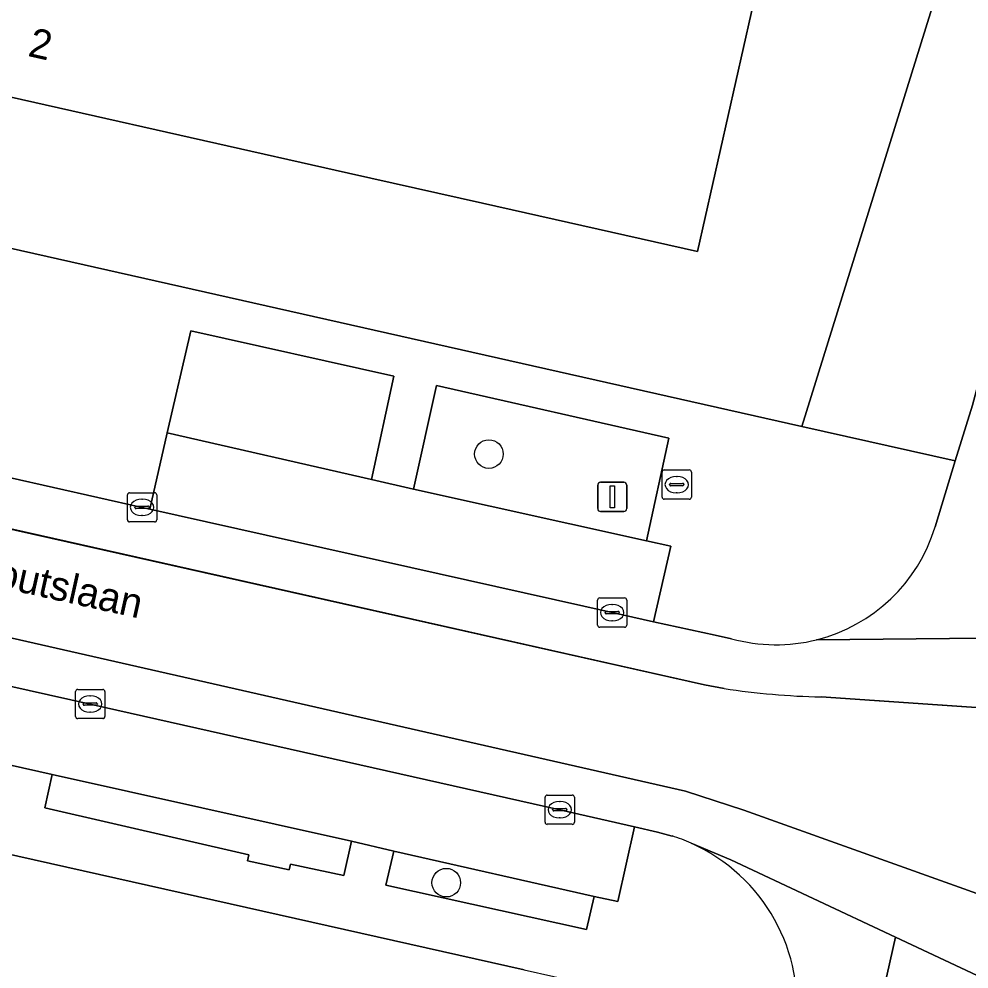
# Model space of a CAD drawing. Extents: x 161771 to 163125, y 382475 to 383179.
# Drawn here: x 163008.57 to 163041.02, y 382711.52 to 382743.99 of the extents above; entities that cross this region are included whole.
import ezdxf

# ---------------------------------------------------------------- set-up
doc = ezdxf.new("R2010")
doc.units = 0
for name, color, linetype in [('IMGEO_Boom', 7, 'Continuous'), ('IMGEO_Brandkraan', 7, 'Continuous'), ('IMGEO_Erf', 7, 'Continuous'), ('IMGEO_Fietspad_gesloten', 7, 'Continuous'), ('IMGEO_Fietspad_open', 7, 'Continuous'), ('IMGEO_Groenvoorziening', 7, 'Continuous'), ('IMGEO_Kolk', 7, 'Continuous'), ('IMGEO_Lichtmast', 7, 'Continuous'), ('IMGEO_Openbare_ruimte_label', 7, 'Continuous'), ('IMGEO_Pand', 7, 'Continuous'), ('IMGEO_Pand_nummerreeks', 7, 'Continuous'), ('IMGEO_Parkeervlak_open', 7, 'Continuous'), ('IMGEO_Rijbaan_lokaal_gesloten', 7, 'Continuous'), ('IMGEO_Rijbaan_lokaal_open', 7, 'Continuous'), ('IMGEO_Terreindeel_gesloten', 7, 'Continuous'), ('IMGEO_Voetpad_open', 7, 'Continuous')]:
    doc.layers.add(name, color=color, linetype=linetype)

msp = doc.modelspace()

# ---------------------------------------------------------------- linework, layer by layer
at = {"layer": 'IMGEO_Boom'}
for centre in [(163024.619, 382729.117), (163023.164, 382714.467)]:
    msp.add_circle(centre, 0.489, dxfattribs=at)
at = {"layer": 'IMGEO_Brandkraan'}
for p, q in [((163030.535, 382727.646), (163030.535, 382728.498)), ((163030.61, 382728.572), (163031.462, 382728.572)), ((163031.023, 382728.352), (163031.048, 382728.352)), ((163031.536, 382728.498), (163031.536, 382727.646)), ((163030.794, 382728.066), (163030.794, 382728.078)), ((163031.232, 382728.029), (163030.834, 382728.029)), ((163030.837, 382728.115), (163031.235, 382728.115)), ((163031.278, 382728.078), (163031.278, 382728.066)), ((163031.046, 382727.792), (163031.021, 382727.792)), ((163031.462, 382727.572), (163030.61, 382727.572))]:
    msp.add_line(p, q, dxfattribs=at)
for points in [[(163030.535, 382727.646), (163030.535, 382728.498)], [(163030.61, 382728.572), (163031.462, 382728.572)], [(163031.536, 382728.498), (163031.536, 382727.646)], [(163031.462, 382727.572), (163030.61, 382727.572)]]:
    msp.add_lwpolyline(points, dxfattribs=at)
for centre, radius, start, end in [((163030.612, 382728.496), 0.0765, 91.552, 178.448), ((163030.612, 382728.496), 0.0765, 91.552, 178.448), ((163031.46, 382728.496), 0.0765, 1.552, 88.448), ((163031.46, 382728.496), 0.0765, 1.552, 88.448), ((163030.834, 382728.075), 0.0403, 85.8775, 175.7526), ((163030.831, 382728.065), 0.0366, 178.938, 274.7102), ((163031.235, 382728.072), 0.043, 264.8664, 352.4533), ((163031.239, 382728.077), 0.0386, 1.7309, 96.639), ((163030.612, 382727.648), 0.0765, 181.552, 268.448), ((163030.612, 382727.648), 0.0765, 181.552, 268.448), ((163031.46, 382727.648), 0.0765, 271.552, 358.448), ((163031.46, 382727.648), 0.0765, 271.552, 358.448)]:
    msp.add_arc(centre, radius, start, end, dxfattribs=at)
for centre, major_axis, ratio, start_param, end_param in [((163031.022, 382728.072), (-0.387, 0.002), 0.722429, 4.712389, 7.853982), ((163031.047, 382728.072), (-0.39, 0.002), 0.717154, 1.570796, 4.712389)]:
    msp.add_ellipse(centre, major_axis=major_axis, ratio=ratio, start_param=start_param, end_param=end_param, dxfattribs=at)
at = {"layer": 'IMGEO_Erf'}
msp.add_lwpolyline([(162816.205, 382779.202), (162831.331, 382775.821), (162881.279, 382764.576), (162887.146, 382763.259), (162887.188, 382763.394), (162916.128, 382756.843), (162925.37, 382754.749), (162925.396, 382754.842), (163035.315, 382730.063), (163041.508, 382750), (163047.593, 382769.587), (163046.273, 382770.005), (163047.795, 382775.519), (163049.268, 382775.086), (163057.237, 382800.608), (163061.412, 382814.026), (163064.346, 382823.445)], dxfattribs=at)
msp.add_lwpolyline([(162986.926, 382750), (162987.191, 382751.201), (162988.947, 382758.935), (162990.978, 382758.475), (162991.037, 382758.733), (163000, 382756.736), (163020.569, 382752.152), (163021.363, 382755.711), (163020.809, 382755.835), (163026.309, 382780.48), (163033.994, 382778.766), (163038.874, 382777.677), (163032.759, 382750), (163032.634, 382749.434), (163034.493, 382749.015), (163034.462, 382748.875), (163034.623, 382748.839), (163031.741, 382736.041), (163024.396, 382737.687), (163019.822, 382738.712), (163000, 382743.184), (162986.112, 382746.318)], close=True, dxfattribs=at)
at = {"layer": 'IMGEO_Fietspad_gesloten'}
for points in [[(163050.712, 382770.486), (163049.089, 382762.473), (163048.376, 382759.274), (163046.258, 382750), (163044.719, 382744.172), (163041.136, 382730.785), (163040.553, 382728.882), (163039.861, 382726.625)], [(163035.815, 382722.769), (163041.488, 382722.82), (163043.157, 382728.516)]]:
    msp.add_lwpolyline(points, dxfattribs=at)
msp.add_arc((163034.425, 382728.279), 5.682, 284.1635, 343.0817, dxfattribs=at)
at = {"layer": 'IMGEO_Fietspad_open'}
msp.add_lwpolyline([(163036.555, 382704.123), (163036.855, 382705.269), (163038.515, 382712.603), (163032.889, 382715.249), (163031.533, 382715.814)], dxfattribs=at)
msp.add_arc((163029.046, 382710.241), 6.103, 352.2224, 65.9552, dxfattribs=at)
at = {"layer": 'IMGEO_Groenvoorziening'}
for points in [[(163020.611, 382728.245), (163021.373, 382731.776), (163014.44, 382733.326), (163013.625, 382729.841)], [(163030.001, 382726.149), (163030.762, 382729.654), (163022.834, 382731.458), (163022.046, 382727.918)], [(163009.699, 382718.163), (163009.449, 382717.021), (163016.419, 382715.415), (163016.372, 382715.218), (163017.796, 382714.904), (163017.843, 382715.1), (163019.669, 382714.709), (163019.922, 382715.88)], [(163021.374, 382715.538), (163021.101, 382714.387), (163027.955, 382712.863), (163028.219, 382713.999)]]:
    msp.add_lwpolyline(points, close=True, dxfattribs=at)
at = {"layer": 'IMGEO_Kolk'}
for p, q in [((163012.27, 382726.869), (163012.27, 382727.721)), ((163012.345, 382727.795), (163013.197, 382727.795)), ((163013.271, 382727.721), (163013.271, 382726.869)), ((163012.572, 382727.338), (163012.97, 382727.338)), ((163012.758, 382727.575), (163012.783, 382727.575)), ((163012.529, 382727.289), (163012.529, 382727.301)), ((163012.967, 382727.252), (163012.569, 382727.252)), ((163012.781, 382727.015), (163012.756, 382727.015)), ((163013.013, 382727.301), (163013.013, 382727.289)), ((163013.197, 382726.795), (163012.345, 382726.795)), ((163028.329, 382723.271), (163028.329, 382724.123)), ((163028.404, 382724.197), (163029.256, 382724.197)), ((163029.33, 382724.123), (163029.33, 382723.271)), ((163028.817, 382723.977), (163028.842, 382723.977)), ((163028.588, 382723.691), (163028.588, 382723.703)), ((163029.026, 382723.654), (163028.628, 382723.654)), ((163028.631, 382723.74), (163029.029, 382723.74)), ((163029.072, 382723.703), (163029.072, 382723.691)), ((163029.256, 382723.197), (163028.404, 382723.197)), ((163028.84, 382723.417), (163028.815, 382723.417)), ((163010.5, 382720.147), (163010.5, 382720.999)), ((163010.575, 382721.073), (163011.427, 382721.073)), ((163010.988, 382720.853), (163011.013, 382720.853)), ((163011.501, 382720.999), (163011.501, 382720.147)), ((163010.759, 382720.567), (163010.759, 382720.579)), ((163011.197, 382720.53), (163010.799, 382720.53)), ((163010.802, 382720.616), (163011.2, 382720.616)), ((163011.243, 382720.579), (163011.243, 382720.567)), ((163011.011, 382720.293), (163010.986, 382720.293)), ((163011.427, 382720.073), (163010.575, 382720.073)), ((163026.539, 382716.535), (163026.539, 382717.387)), ((163026.614, 382717.461), (163027.466, 382717.461)), ((163027.54, 382717.387), (163027.54, 382716.535)), ((163026.798, 382716.955), (163026.798, 382716.967)), ((163026.841, 382717.004), (163027.239, 382717.004)), ((163027.027, 382717.241), (163027.052, 382717.241)), ((163027.282, 382716.967), (163027.282, 382716.955)), ((163027.236, 382716.918), (163026.838, 382716.918)), ((163027.05, 382716.681), (163027.025, 382716.681)), ((163027.466, 382716.461), (163026.614, 382716.461))]:
    msp.add_line(p, q, dxfattribs=at)
for points in [[(163012.27, 382726.869), (163012.27, 382727.721)], [(163012.345, 382727.795), (163013.197, 382727.795)], [(163013.271, 382727.721), (163013.271, 382726.869)], [(163013.197, 382726.795), (163012.345, 382726.795)], [(163028.329, 382723.271), (163028.329, 382724.123)], [(163028.404, 382724.197), (163029.256, 382724.197)], [(163029.33, 382724.123), (163029.33, 382723.271)], [(163029.256, 382723.197), (163028.404, 382723.197)], [(163010.5, 382720.147), (163010.5, 382720.999)], [(163010.575, 382721.073), (163011.427, 382721.073)], [(163011.501, 382720.999), (163011.501, 382720.147)], [(163011.427, 382720.073), (163010.575, 382720.073)], [(163026.539, 382716.535), (163026.539, 382717.387)], [(163026.614, 382717.461), (163027.466, 382717.461)], [(163027.54, 382717.387), (163027.54, 382716.535)], [(163027.466, 382716.461), (163026.614, 382716.461)]]:
    msp.add_lwpolyline(points, dxfattribs=at)
for centre, radius, start, end in [((163012.347, 382727.719), 0.0765, 91.552, 178.448), ((163012.347, 382727.719), 0.0765, 91.552, 178.448), ((163013.195, 382727.719), 0.0765, 1.552, 88.448), ((163013.195, 382727.719), 0.0765, 1.552, 88.448), ((163012.569, 382727.298), 0.0403, 85.8775, 175.7526), ((163012.974, 382727.3), 0.0386, 1.7309, 96.639), ((163012.566, 382727.288), 0.0366, 178.938, 274.7102), ((163012.97, 382727.295), 0.043, 264.8664, 352.4533), ((163012.347, 382726.871), 0.0765, 181.552, 268.448), ((163012.347, 382726.871), 0.0765, 181.552, 268.448), ((163013.195, 382726.871), 0.0765, 271.552, 358.448), ((163013.195, 382726.871), 0.0765, 271.552, 358.448), ((163028.406, 382724.121), 0.0765, 91.552, 178.448), ((163028.406, 382724.121), 0.0765, 91.552, 178.448), ((163029.254, 382724.121), 0.0765, 1.552, 88.448), ((163029.254, 382724.121), 0.0765, 1.552, 88.448), ((163028.628, 382723.7), 0.0403, 85.8775, 175.7526), ((163028.625, 382723.69), 0.0366, 178.938, 274.7102), ((163029.029, 382723.697), 0.043, 264.8664, 352.4533), ((163029.033, 382723.702), 0.0386, 1.7309, 96.639), ((163028.406, 382723.273), 0.0765, 181.552, 268.448), ((163028.406, 382723.273), 0.0765, 181.552, 268.448), ((163029.254, 382723.273), 0.0765, 271.552, 358.448), ((163029.254, 382723.273), 0.0765, 271.552, 358.448), ((163010.577, 382720.997), 0.0765, 91.552, 178.448), ((163010.577, 382720.997), 0.0765, 91.552, 178.448), ((163011.425, 382720.997), 0.0765, 1.552, 88.448), ((163011.425, 382720.997), 0.0765, 1.552, 88.448), ((163010.799, 382720.576), 0.0403, 85.8775, 175.7526), ((163010.796, 382720.566), 0.0366, 178.938, 274.7102), ((163011.2, 382720.573), 0.043, 264.8664, 352.4533), ((163011.204, 382720.578), 0.0386, 1.7309, 96.639), ((163010.577, 382720.149), 0.0765, 181.552, 268.448), ((163010.577, 382720.149), 0.0765, 181.552, 268.448), ((163011.425, 382720.149), 0.0765, 271.552, 358.448), ((163011.425, 382720.149), 0.0765, 271.552, 358.448), ((163026.616, 382717.385), 0.0765, 91.552, 178.448), ((163026.616, 382717.385), 0.0765, 91.552, 178.448), ((163027.464, 382717.385), 0.0765, 1.552, 88.448), ((163027.464, 382717.385), 0.0765, 1.552, 88.448), ((163026.838, 382716.964), 0.0403, 85.8775, 175.7526), ((163026.835, 382716.954), 0.0366, 178.938, 274.7102), ((163027.239, 382716.961), 0.043, 264.8664, 352.4533), ((163027.243, 382716.966), 0.0386, 1.7309, 96.639), ((163026.616, 382716.537), 0.0765, 181.552, 268.448), ((163026.616, 382716.537), 0.0765, 181.552, 268.448), ((163027.464, 382716.537), 0.0765, 271.552, 358.448), ((163027.464, 382716.537), 0.0765, 271.552, 358.448)]:
    msp.add_arc(centre, radius, start, end, dxfattribs=at)
for centre, major_axis, ratio, start_param, end_param in [((163012.757, 382727.295), (-0.387, 0.002), 0.722429, 4.712389, 7.853982), ((163012.782, 382727.295), (-0.39, 0.002), 0.717154, 1.570796, 4.712389), ((163028.816, 382723.697), (-0.387, 0.002), 0.722429, 4.712389, 7.853982), ((163028.841, 382723.697), (-0.39, 0.002), 0.717154, 1.570796, 4.712389), ((163010.987, 382720.573), (-0.387, 0.002), 0.722429, 4.712389, 7.853982), ((163011.012, 382720.573), (-0.39, 0.002), 0.717154, 1.570796, 4.712389), ((163027.026, 382716.961), (-0.387, 0.002), 0.722429, 4.712389, 7.853982), ((163027.051, 382716.961), (-0.39, 0.002), 0.717154, 1.570796, 4.712389)]:
    msp.add_ellipse(centre, major_axis=major_axis, ratio=ratio, start_param=start_param, end_param=end_param, dxfattribs=at)
at = {"layer": 'IMGEO_Lichtmast'}
for p, q in [((163028.337, 382727.252), (163028.337, 382728.052)), ((163028.337, 382728.052), (163028.337, 382727.252)), ((163028.437, 382728.152), (163029.227, 382728.152)), ((163029.227, 382728.152), (163028.437, 382728.152)), ((163029.327, 382728.052), (163029.327, 382727.252)), ((163029.327, 382727.252), (163029.327, 382728.052)), ((163029.227, 382727.152), (163028.437, 382727.152)), ((163028.437, 382727.152), (163029.227, 382727.152))]:
    msp.add_line(p, q, dxfattribs=at)
msp.add_lwpolyline([(163028.757, 382728.027), (163028.907, 382728.027), (163028.907, 382727.277), (163028.757, 382727.277), (163028.757, 382728.027)], dxfattribs=at)
for centre, start, end in [((163028.437, 382728.052), 90, 180), ((163028.437, 382728.052), 90, 180), ((163029.227, 382728.052), 0, 90), ((163029.227, 382728.052), 360, 90), ((163028.437, 382727.252), 180, 270), ((163028.437, 382727.252), 180, 270), ((163029.227, 382727.252), 270, 0), ((163029.227, 382727.252), 270, 0)]:
    msp.add_arc(centre, 0.1, start, end, dxfattribs=at)
at = {"layer": 'IMGEO_Pand'}
msp.add_lwpolyline([(163000, 382756.736), (162991.037, 382758.733), (162990.978, 382758.475), (162988.947, 382758.935), (162987.191, 382751.201), (162986.926, 382750), (162986.112, 382746.318), (163000, 382743.184), (163019.822, 382738.712), (163024.396, 382737.687), (163031.741, 382736.041), (163034.623, 382748.839), (163034.462, 382748.875), (163034.493, 382749.015), (163032.634, 382749.434), (163032.759, 382750), (163038.874, 382777.677), (163033.994, 382778.766), (163026.309, 382780.48), (163020.809, 382755.835), (163021.363, 382755.711), (163020.569, 382752.152)], close=True, dxfattribs=at)
at = {"layer": 'IMGEO_Parkeervlak_open'}
for points in [[(163022.046, 382727.918), (163020.611, 382728.245), (163013.625, 382729.841), (163013.035, 382727.236), (163028.83, 382723.697), (163030.243, 382723.387), (163030.831, 382725.965), (163030.001, 382726.149)], [(163011.001, 382720.573), (162992.994, 382724.606), (162989.247, 382725.446), (162988.699, 382722.908), (162996.453, 382721.132), (162997.917, 382720.786), (163008.232, 382718.499), (163009.699, 382718.163), (163019.922, 382715.88), (163021.374, 382715.538), (163028.219, 382713.999), (163029.02, 382713.819), (163029.597, 382716.375), (163027.04, 382716.961)]]:
    msp.add_lwpolyline(points, close=True, dxfattribs=at)
at = {"layer": 'IMGEO_Rijbaan_lokaal_gesloten'}
for points in [[(163052.125, 382710.236), (163050.674, 382710.737), (163046.945, 382712.072), (163033.334, 382716.946), (163031.336, 382717.589), (162976.631, 382730.027), (162861.402, 382755.875), (162678.397, 382796.971), (162605.633, 382813.283)], [(162702.573, 382795.147), (162896.465, 382751.616), (162915.446, 382747.394), (163031.99, 382721.234), (163032.655, 382721.102)], [(162821.149, 382763.156), (162840.138, 382758.889), (162842.812, 382758.285), (162860.678, 382754.265), (162861.063, 382754.178), (162881.035, 382749.688), (162895.116, 382746.556), (162902.79, 382744.823), (162914.129, 382742.262), (162930.29, 382738.663), (162933.105, 382738.036), (162942.204, 382736.003), (162953.075, 382733.573), (162965.564, 382730.762), (162973.038, 382729.079), (162976.234, 382728.363), (162981.986, 382727.073), (162989.247, 382725.446), (162992.994, 382724.606), (163011.001, 382720.573), (163027.04, 382716.961), (163029.597, 382716.375), (163030.38, 382716.196), (163030.878, 382716.062)], [(163032.91, 382722.803), (163032.345, 382722.927), (163030.243, 382723.387), (163028.83, 382723.697), (163013.035, 382727.236), (163012.771, 382727.295), (163006.709, 382728.66), (162995.069, 382731.281), (162994.753, 382731.352), (162974.789, 382735.834), (162968.295, 382737.295)], [(163053.017, 382723.576), (163041.488, 382722.82), (163035.815, 382722.769)], [(163035.966, 382720.816), (163048.718, 382719.942), (163057.707, 382719.325)], [(163031.533, 382715.814), (163032.889, 382715.249), (163038.515, 382712.603), (163047.071, 382708.58), (163047.823, 382708.318)]]:
    msp.add_lwpolyline(points, dxfattribs=at)
for centre, radius, start, end in [((163034.427, 382728.273), 5.676, 254.5018, 284.1571), ((163036.501, 382746.315), 25.505, 261.3276, 268.7986), ((163029.21, 382710.669), 5.645, 65.7056, 72.8185)]:
    msp.add_arc(centre, radius, start, end, dxfattribs=at)
at = {"layer": 'IMGEO_Rijbaan_lokaal_open'}
for points in [[(162642.274, 382808.681), (162613.961, 382815.02), (162554.685, 382828.334), (162522.166, 382835.638), (162521.175, 382832.265), (162544.4, 382827.043), (162605.633, 382813.283), (162678.397, 382796.971), (162861.402, 382755.875), (162976.631, 382730.027), (163031.336, 382717.589), (163033.334, 382716.946), (163046.945, 382712.072), (163047.759, 382716.988), (163048.718, 382719.942), (163035.966, 382720.816)], [(163032.655, 382721.102), (163031.99, 382721.234), (162915.446, 382747.394), (162896.465, 382751.616), (162702.573, 382795.147), (162642.274, 382808.681)], [(163040.007, 382682.467), (163045.772, 382705.533), (163045.966, 382706.166), (163046.402, 382706.943), (163046.898, 382707.444), (163047.452, 382708.004), (163047.553, 382708.078), (163047.635, 382708.121), (163047.712, 382708.154), (163047.815, 382708.185), (163047.903, 382708.202), (163048.003, 382708.211), (163048.076, 382708.213), (163048.149, 382708.204), (163048.146, 382708.205), (163047.823, 382708.318), (163047.071, 382708.58), (163038.515, 382712.603), (163036.855, 382705.269)]]:
    msp.add_lwpolyline(points, dxfattribs=at)
msp.add_arc((163036.501, 382746.315), 25.505, 261.3276, 268.7986, dxfattribs=at)
at = {"layer": 'IMGEO_Terreindeel_gesloten'}
msp.add_lwpolyline([(163025.825, 382711.488), (162987.206, 382720.157), (162987.187, 382720.017), (162981.244, 382721.271), (162981.277, 382721.49), (162975.014, 382722.873), (162926.307, 382733.809), (162924.865, 382727.843), (162920.084, 382707.098), (162912.865, 382675.773), (162905.903, 382645.564), (162904.83, 382640.906), (162895.896, 382642.97), (162840.665, 382655.728), (162840.41, 382654.596), (162867.922, 382648.242), (162898.907, 382641.09), (162902.203, 382640.3), (162893.416, 382602.291)], dxfattribs=at)
at = {"layer": 'IMGEO_Voetpad_open'}
for points in [[(163054.043, 382784.098), (163058.938, 382800.101), (163057.237, 382800.608), (163049.268, 382775.086), (163047.795, 382775.519), (163046.273, 382770.005), (163047.593, 382769.587), (163041.508, 382750), (163035.315, 382730.063), (163040.553, 382728.882), (163041.136, 382730.785), (163044.719, 382744.172), (163046.258, 382750), (163048.376, 382759.274), (163049.089, 382762.473)], [(162794.244, 382763.661), (162832.636, 382755.053), (162835.425, 382754.422), (162837.37, 382753.981), (162840.294, 382753.319), (162847.195, 382751.745), (162851.156, 382750.861), (162855.012, 382750), (162856.438, 382749.679), (162856.928, 382749.568), (162861.862, 382748.457), (162861.824, 382748.288), (162926.307, 382733.809), (162975.014, 382722.873), (162981.277, 382721.49), (162981.244, 382721.271), (162987.187, 382720.017), (162987.206, 382720.157), (163025.825, 382711.488), (163027.853, 382711.033), (163035.093, 382709.415)], [(163039.861, 382726.625), (163040.553, 382728.882), (163035.315, 382730.063), (162925.396, 382754.842)], [(162968.295, 382737.295), (162974.789, 382735.834), (162994.753, 382731.352), (162995.069, 382731.281), (162995.628, 382733.87), (162996.342, 382737.365), (163008.004, 382734.725), (163007.265, 382731.276), (163006.709, 382728.66), (163012.771, 382727.295), (163013.035, 382727.236), (163013.625, 382729.841), (163014.44, 382733.326), (163021.373, 382731.776), (163020.611, 382728.245), (163022.046, 382727.918), (163022.834, 382731.458), (163030.762, 382729.654), (163030.001, 382726.149), (163030.831, 382725.965), (163030.243, 382723.387), (163032.345, 382722.927), (163032.91, 382722.803)], [(163030.878, 382716.062), (163030.38, 382716.196), (163029.597, 382716.375), (163029.02, 382713.819), (163028.219, 382713.999), (163027.955, 382712.863), (163021.101, 382714.387), (163021.374, 382715.538), (163019.922, 382715.88), (163019.669, 382714.709), (163017.843, 382715.1), (163017.796, 382714.904), (163016.372, 382715.218), (163016.419, 382715.415), (163009.449, 382717.021), (163009.699, 382718.163), (163008.232, 382718.499)]]:
    msp.add_lwpolyline(points, dxfattribs=at)
for centre, radius, start, end in [((163034.425, 382728.279), 5.682, 284.1635, 343.0817), ((163034.427, 382728.273), 5.676, 254.5018, 284.1571), ((163029.21, 382710.669), 5.645, 65.7056, 72.8185), ((163029.046, 382710.241), 6.103, 352.2224, 65.9552)]:
    msp.add_arc(centre, radius, start, end, dxfattribs=at)

# ---------------------------------------------------------------- texts
at = {"layer": 'IMGEO_Openbare_ruimte_label'}
msp.add_text('Dirk Boutslaan', height=1, rotation=347.465, dxfattribs=at).set_placement((163004.172, 382725.384))
at = {"layer": 'IMGEO_Pand_nummerreeks'}
msp.add_text('2', height=1, rotation=347.2861, dxfattribs=at).set_placement((163008.837, 382742.728))

doc.saveas('drawing.dxf')
